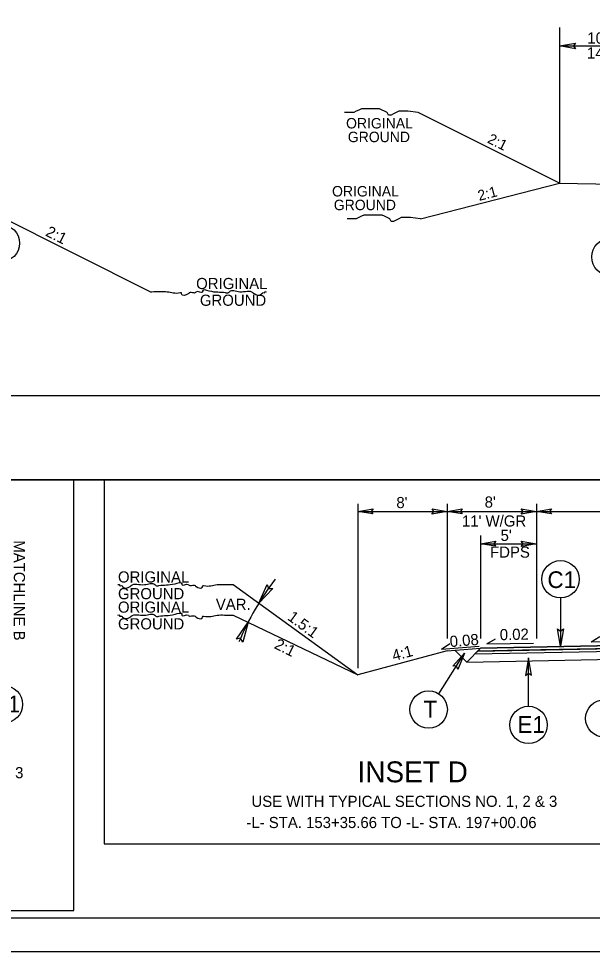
# Model space of a CAD drawing. Extents: x 18938 to 19565, y 6931 to 7973.
# Drawn here: x 19258 to 19309.4, y 7666.2 to 7749.9 of the extents above; entities that cross this region are included whole.
import ezdxf

# ---------------------------------------------------------------- set-up
doc = ezdxf.new("R2010")
doc.units = 0
for name, color, linetype in [('Default', 7, 'Continuous'), ('Old_Level_11', 7, 'Continuous'), ('Old_Level_2', 7, 'Continuous'), ('Old_Level_3', 7, 'Continuous'), ('Prop Dimension', 7, 'Continuous'), ('Prop Pavement Schedule Description CELL', 7, 'Continuous'), ('Prop Shade Light', 7, 'Continuous'), ('Prop Shade Medium', 7, 'Continuous'), ('Prop Terminator CELL', 7, 'Continuous'), ('Sheet Block Title CELL', 7, 'Continuous'), ('Sheet Data Field CELL', 7, 'Continuous'), ('Sheet Typical CELL', 7, 'Continuous'), ('Typical Curb CELL', 7, 'Continuous'), ('Typical Detail Wedge2 CELL', 7, 'Continuous'), ('Typical Guardrail CELL', 7, 'Continuous'), ('Typical Hinge Slope Arterial CELL', 7, 'Continuous'), ('Typical Pavement Slope Information CELL', 7, 'Continuous'), ('Typical Shoulder Slope Information CELL', 7, 'Continuous'), ('Typical Terminator CELL', 7, 'Continuous'), ('Typical Text General CELL', 7, 'Continuous'), ('Typical Text Grade Point CELL', 7, 'Continuous')]:
    doc.layers.add(name, color=color, linetype=linetype)

msp = doc.modelspace()

# ---------------------------------------------------------------- linework, layer by layer
at = {"layer": 'Default'}
for points in [[(19228.193, 7669.847), (19262.932, 7669.847), (19262.932, 7708.498), (19228.193, 7708.498)], [(19265.661, 7675.83), (19321.788, 7675.83), (19321.788, 7708.498), (19265.661, 7708.498)]]:
    msp.add_lwpolyline(points, close=True, dxfattribs=at)
at = {"layer": 'Prop Dimension'}
msp.add_lwpolyline([(19155.167, 7666.179), (19382.434, 7666.179), (19382.434, 7812.613), (19155.167, 7812.613)], close=True, dxfattribs=at)
at = {"layer": 'Prop Pavement Schedule Description CELL'}
for p, q in [((19306.484, 7735.096), (19315.984, 7734.915)), ((19269.855, 7725.334), (19253.04, 7733.741)), ((19299.414, 7693.377), (19316.414, 7693.717)), ((19296.414, 7693.137), (19299.414, 7693.377)), ((19298.167, 7692.13), (19297.105, 7693.192)), ((19298.167, 7692.13), (19299.414, 7693.377)), ((19298.904, 7692.866), (19316.414, 7693.217)), ((19299.159, 7693.121), (19316.414, 7693.467)), ((19298.167, 7692.13), (19316.414, 7692.495))]:
    msp.add_line(p, q, dxfattribs=at)
at = {"layer": 'Prop Shade Light'}
for p, q in [((19306.484, 7735.096), (19293.81, 7741.433)), ((19294.04, 7731.896), (19306.484, 7735.096))]:
    msp.add_line(p, q, dxfattribs=at)
for points in [[(19293.81, 7741.433), (19292.886, 7741.548), (19292.655, 7741.548), (19292.308, 7741.548), (19292.077, 7741.548), (19291.846, 7741.433), (19291.615, 7741.317), (19291.384, 7741.201), (19291.154, 7741.201), (19291.038, 7741.433), (19290.807, 7741.548), (19290.576, 7741.664), (19290.345, 7741.779), (19290.114, 7741.779), (19289.883, 7741.779), (19289.652, 7741.779), (19289.421, 7741.779), (19289.19, 7741.779), (19288.959, 7741.779), (19288.728, 7741.779), (19288.497, 7741.664), (19288.266, 7741.548), (19288.035, 7741.433), (19287.688, 7741.433), (19287.457, 7741.433), (19287.226, 7741.433)], [(19294.04, 7731.896), (19293.116, 7732.011), (19292.885, 7732.011), (19292.538, 7732.011), (19292.307, 7732.011), (19292.076, 7731.896), (19291.845, 7731.78), (19291.615, 7731.664), (19291.384, 7731.664), (19291.268, 7731.896), (19291.037, 7732.011), (19290.806, 7732.127), (19290.575, 7732.242), (19290.344, 7732.242), (19290.113, 7732.242), (19289.882, 7732.242), (19289.651, 7732.242), (19289.42, 7732.242), (19289.189, 7732.242), (19288.958, 7732.242), (19288.727, 7732.127), (19288.496, 7732.011), (19288.265, 7731.896), (19287.918, 7731.896), (19287.687, 7731.896), (19287.456, 7731.896)]]:
    msp.add_lwpolyline(points, dxfattribs=at)
at = {"layer": 'Prop Shade Medium'}
for p in [(19277.239, 7699.079), (19277.239, 7696.333), (19296.414, 7693.137)]:
    msp.add_line(p, (19288.414, 7690.988), dxfattribs=at)
at = {"layer": 'Sheet Block Title CELL'}
for p, q in [((19298.904, 7692.866), (19316.414, 7693.217)), ((19299.159, 7693.121), (19298.904, 7692.866)), ((19316.414, 7693.467), (19299.159, 7693.121))]:
    msp.add_line(p, q, dxfattribs=at)
at = {"layer": 'Sheet Data Field CELL'}
for points in [[(19289.764, 7705.422), (19288.414, 7705.654), (19289.771, 7705.894), (19289.599, 7705.654)], [(19295.064, 7705.887), (19296.414, 7705.654), (19295.056, 7705.414), (19295.229, 7705.654)], [(19297.764, 7705.422), (19296.414, 7705.654), (19297.771, 7705.894), (19297.599, 7705.654)], [(19303.064, 7705.887), (19304.414, 7705.654), (19303.056, 7705.414), (19303.229, 7705.654)], [(19305.764, 7705.422), (19304.414, 7705.654), (19305.771, 7705.894), (19305.599, 7705.654)], [(19300.764, 7702.519), (19299.414, 7702.752), (19300.771, 7702.992), (19300.599, 7702.752)], [(19303.064, 7702.984), (19304.414, 7702.752), (19303.056, 7702.512), (19303.229, 7702.752)], [(19280.786, 7698.745), (19279.524, 7697.424), (19280.269, 7699.104), (19280.406, 7698.735)], [(19277.515, 7694.203), (19278.56, 7695.701), (19278.081, 7693.927), (19277.889, 7694.271)]]:
    msp.add_lwpolyline(points, close=True, dxfattribs=at)
at = {"layer": 'Sheet Typical CELL'}
for p, q in [((19306.484, 7749.077), (19306.484, 7735.096)), ((19306.484, 7747.414), (19316.484, 7747.46)), ((19288.414, 7706.339), (19288.414, 7691.577)), ((19296.414, 7706.339), (19296.414, 7694.237)), ((19304.414, 7706.339), (19304.414, 7694.237)), ((19288.414, 7705.654), (19296.414, 7705.654)), ((19296.414, 7705.654), (19304.414, 7705.654)), ((19304.414, 7705.654), (19316.414, 7705.654)), ((19299.414, 7703.487), (19299.414, 7694.237)), ((19299.414, 7702.752), (19304.414, 7702.752))]:
    msp.add_line(p, q, dxfattribs=at)
msp.add_arc((19300.84, 7684.36), 25, 142.49775, 157.45327, dxfattribs=at)
at = {"layer": 'Typical Curb CELL'}
for points in [[(19280.219, 7725.334), (19280.047, 7725.334), (19280.047, 7725.248), (19279.876, 7725.248), (19279.791, 7725.163), (19279.105, 7725.163), (19279.02, 7725.248), (19277.82, 7725.334), (19276.878, 7725.334), (19276.793, 7725.248), (19276.536, 7725.248), (19275.08, 7725.42), (19274.48, 7725.42), (19274.48, 7725.334), (19273.88, 7725.334), (19273.795, 7725.248), (19273.709, 7725.248), (19273.281, 7725.248), (19273.195, 7725.163), (19272.596, 7725.163), (19272.596, 7725.248), (19272.51, 7725.248), (19271.311, 7725.334), (19269.94, 7725.334), (19269.855, 7725.334)], [(19266.874, 7699.079), (19267.046, 7699.079), (19267.046, 7698.993), (19267.217, 7698.993), (19267.303, 7698.908), (19267.988, 7698.908), (19268.074, 7698.993), (19269.273, 7699.079), (19270.215, 7699.079), (19270.301, 7698.993), (19270.558, 7698.993), (19272.014, 7699.165), (19272.613, 7699.165), (19272.613, 7699.079), (19273.213, 7699.079), (19273.299, 7698.993), (19273.384, 7698.993), (19273.813, 7698.993), (19273.898, 7698.908), (19274.498, 7698.908), (19274.498, 7698.993), (19274.583, 7698.993), (19275.782, 7699.079), (19277.153, 7699.079), (19277.239, 7699.079)], [(19266.874, 7696.333), (19267.046, 7696.333), (19267.046, 7696.248), (19267.217, 7696.248), (19267.303, 7696.162), (19267.988, 7696.162), (19268.074, 7696.248), (19269.273, 7696.333), (19270.215, 7696.333), (19270.301, 7696.248), (19270.558, 7696.248), (19272.014, 7696.419), (19272.613, 7696.419), (19272.613, 7696.333), (19273.213, 7696.333), (19273.299, 7696.248), (19273.384, 7696.248), (19273.813, 7696.248), (19273.898, 7696.162), (19274.498, 7696.162), (19274.498, 7696.248), (19274.583, 7696.248), (19275.782, 7696.333), (19277.153, 7696.333), (19277.239, 7696.333)]]:
    msp.add_spline(points, degree=3, dxfattribs=at)
at = {"layer": 'Typical Guardrail CELL'}
for p, q in [((19221.092, 7716.037), (19380.142, 7716.037)), ((19177.642, 7708.498), (19380.142, 7708.498)), ((19185.503, 7708.498), (19372.282, 7708.498)), ((19265.661, 7708.498), (19262.932, 7708.498))]:
    msp.add_line(p, q, dxfattribs=at)
at = {"layer": 'Typical Hinge Slope Arterial CELL'}
for p, q in [((19299.414, 7693.377), (19316.414, 7693.717)), ((19316.414, 7693.717), (19299.414, 7693.377)), ((19316.414, 7693.717), (19299.414, 7693.377)), ((19299.159, 7693.121), (19299.414, 7693.377)), ((19299.414, 7693.377), (19299.159, 7693.121)), ((19299.414, 7693.377), (19299.159, 7693.121)), ((19303.159, 7693.201), (19299.159, 7693.121)), ((19299.159, 7693.121), (19303.159, 7693.201)), ((19299.159, 7693.121), (19303.159, 7693.201)), ((19316.414, 7693.467), (19303.159, 7693.201)), ((19303.159, 7693.201), (19316.414, 7693.467)), ((19303.159, 7693.201), (19316.414, 7693.467)), ((19303.159, 7693.201), (19303.159, 7693.201))]:
    msp.add_line(p, q, dxfattribs=at)
at = {"layer": 'Typical Pavement Slope Information CELL'}
msp.add_lwpolyline([(19380.142, 7809.605), (19177.642, 7809.605), (19177.642, 7669.19), (19380.142, 7669.19)], close=True, dxfattribs=at)
at = {"layer": 'Typical Terminator CELL'}
for p, q in [((19306.583, 7697.887), (19306.583, 7693.556)), ((19295.656, 7689.29), (19297.982, 7692.943)), ((19303.71, 7688.168), (19303.71, 7692.499))]:
    msp.add_line(p, q, dxfattribs=at)
for centre in [(19256.397, 7729.718), (19311.054, 7728.479), (19306.583, 7699.563), (19256.669, 7688.333), (19294.756, 7687.876), (19310.505, 7687.073), (19303.71, 7686.492)]:
    msp.add_circle(centre, 1.676, dxfattribs=at)
at = {"layer": 'Typical Text General CELL'}
for points in [[(19307.916, 7747.167), (19306.484, 7747.414), (19307.924, 7747.669), (19307.741, 7747.414)], [(19306.85, 7695.108), (19306.583, 7693.556), (19306.307, 7695.116), (19306.583, 7694.918)], [(19296.924, 7691.778), (19297.982, 7692.943), (19297.377, 7691.479), (19297.251, 7691.794)], [(19303.977, 7690.948), (19303.71, 7692.499), (19303.434, 7690.939), (19303.71, 7691.137)]]:
    msp.add_lwpolyline(points, close=True, dxfattribs=at)
at = {"layer": 'Typical Text Grade Point CELL'}
for p, q in [((19295.9, 7693.287), (19296.653, 7693.806)), ((19299.976, 7693.758), (19300.759, 7694.231)), ((19299.976, 7693.758), (19304.165, 7693.842)), ((19309.318, 7693.957), (19310.101, 7694.43)), ((19309.318, 7693.957), (19313.507, 7694.041)), ((19295.9, 7693.287), (19299.286, 7693.557))]:
    msp.add_line(p, q, dxfattribs=at)

# ---------------------------------------------------------------- texts
at = {"layer": 'Old_Level_11'}
msp.add_text('INSET D', height=1.875, rotation=0.00001, dxfattribs=at).set_placement((19288.376, 7681.345))
at = {"layer": 'Old_Level_2'}
for s, p in [('ORIGINAL', (19273.911, 7725.598)), ('GROUND', (19274.247, 7724.098))]:
    msp.add_text(s, height=1, dxfattribs=at).set_placement(p)
for s, p in [('ORIGINAL', (19266.901, 7699.272)), ('GROUND', (19266.901, 7697.772)), ('ORIGINAL', (19266.901, 7696.563)), ('GROUND', (19266.901, 7695.063))]:
    msp.add_text(s, height=1, rotation=360, dxfattribs=at).set_placement(p)
at = {"layer": 'Old_Level_3'}
for s, p in [("10' BERM", (19308.974, 7747.614)), ("14' W/GR", (19308.954, 7746.278))]:
    msp.add_text(s, height=1.0188, dxfattribs=at).set_placement(p)
at = {"layer": 'Prop Shade Light'}
for s, p in [('ORIGINAL', (19287.352, 7740.009)), ('GROUND', (19287.51, 7738.78)), ('ORIGINAL', (19286.095, 7733.907)), ('GROUND', (19286.253, 7732.678))]:
    msp.add_text(s, height=0.9375, dxfattribs=at).set_placement(p)
for s, height, rotation, p in [('2:1', 0.9375, 333.46576, (19299.954, 7738.767)), ('2:1', 0.9375, 14.42154, (19299.292, 7733.506)), ('VAR.', 1, 360, (19275.673, 7696.817))]:
    msp.add_text(s, height=height, rotation=rotation, dxfattribs=at).set_placement(p)
at = {"layer": 'Prop Terminator CELL'}
msp.add_text('C1', height=1.5, dxfattribs=at).set_placement((19305.409, 7698.775))
for s, p in [('E1', (19255.677, 7687.621)), ('T', (19294.287, 7687.156)), ('E1', (19302.718, 7685.781))]:
    msp.add_text(s, height=1.5, rotation=360, dxfattribs=at).set_placement(p)
at = {"layer": 'Typical Detail Wedge2 CELL'}
for s, p in [("8'", (19291.86, 7705.944)), ("8'", (19299.78, 7705.991)), ("11' W/GR", (19297.748, 7704.291)), ("5'", (19301.207, 7703.002)), ('FDPS', (19300.267, 7701.502))]:
    msp.add_text(s, height=1, dxfattribs=at).set_placement(p)
msp.add_text('MATCHLINE B', height=1, rotation=270, dxfattribs=at).set_placement((19257.561, 7703.052))
at = {"layer": 'Typical Shoulder Slope Information CELL'}
for s, rotation, p in [(' 2:1', 333.43491, (19260, 7730.588)), ('1.5:1', 323.55802, (19282.028, 7695.99)), ('2:1', 333.43491, (19280.841, 7693.404)), ('4:1', 15.1346, (19291.63, 7692.212)), ('USE WITH TYPICAL SECTION NO. 3', 0.00001, (19235.759, 7681.712)), ('USE WITH TYPICAL SECTIONS NO. 1, 2 & 3', 0.00001, (19278.871, 7679.139)), ('-L- STA. 153+35.66 TO -L- STA. 197+00.06', 0.00001, (19278.416, 7677.24))]:
    msp.add_text(s, height=1, rotation=rotation, dxfattribs=at).set_placement(p)
at = {"layer": 'Typical Text Grade Point CELL'}
for s, rotation, p in [('0.08', 4.5738, (19296.688, 7693.475)), ('0.02', 1.14574, (19301.144, 7694.093))]:
    msp.add_text(s, height=1, rotation=rotation, dxfattribs=at).set_placement(p)

doc.saveas('drawing.dxf')
